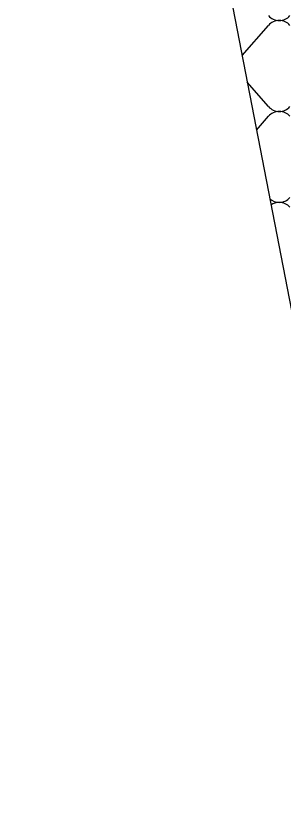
# Model space of a CAD drawing. Extents: x 638850 to 644908, y 297188 to 298900.
# Drawn here: x 644116.8 to 644134.8, y 297425.6 to 297478.2 of the extents above; entities that cross this region are included whole.
import ezdxf

# ---------------------------------------------------------------- set-up
doc = ezdxf.new("R2010")
doc.units = 0
doc.layers.add('3', color=7, linetype='Continuous')
doc.layers.add('5', color=7, linetype='Continuous')

msp = doc.modelspace()

# ---------------------------------------------------------------- linework, layer by layer
at = {"layer": '3'}
msp.add_line((644116.783, 297554.24), (644152.237, 297370.937), dxfattribs=at)
at = {"layer": '5'}
for p, q in [((644132.011, 297475.509), (644133.792, 297477.537)), ((644133.792, 297472.08), (644132.358, 297473.712)), ((644132.979, 297470.502), (644133.792, 297471.427))]:
    msp.add_line(p, q, dxfattribs=at)
for centre, start_param, end_param in [((644134.51, 297478.743), 0.679775, 1.570796), ((644134.51, 297476.984), 4.712389, 5.60341), ((644134.51, 297478.743), 1.570796, 2.461818), ((644134.51, 297476.984), 3.821368, 4.712389), ((644134.51, 297472.633), 0.679775, 1.570796), ((644134.51, 297472.633), 1.570796, 2.461818), ((644134.51, 297470.874), 4.712389, 5.60341), ((644134.51, 297470.874), 3.821368, 4.712389), ((644134.51, 297466.523), 0.807754, 1.570796), ((644134.51, 297464.764), 4.712389, 5.359414), ((644134.51, 297466.523), 1.570796, 2.461818), ((644134.51, 297464.764), 3.821368, 4.712389)]:
    msp.add_ellipse(centre, major_axis=(-0.923, 0), ratio=0.952381, start_param=start_param, end_param=end_param, dxfattribs=at)

doc.saveas('drawing.dxf')
